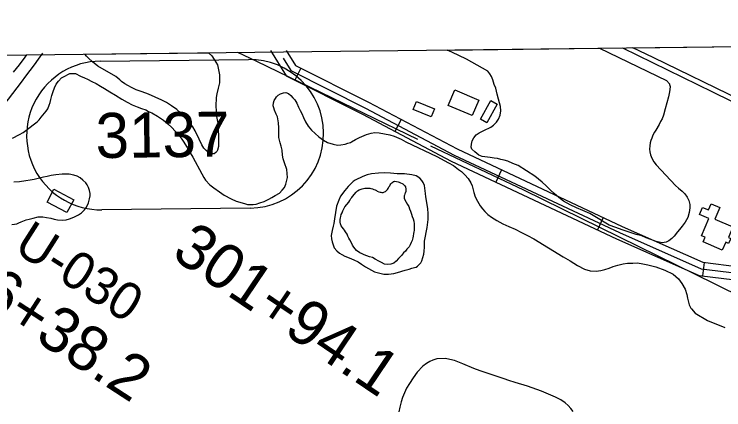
# Model space of a CAD drawing. Extents: x 3683613 to 3738215, y 469626 to 495384.
# Drawn here: x 3711559 to 3713135, y 492712 to 493591 of the extents above; entities that cross this region are included whole.
import ezdxf

# ---------------------------------------------------------------- set-up
doc = ezdxf.new("R2010")
doc.units = 0
for name, color, linetype in [('V-BLDG-OTLN', 7, 'Continuous'), ('V-GRID-FRAM', 7, 'Continuous'), ('V-LEVE-TOET', 7, 'Continuous'), ('V-RIVR-RANG-IDEN', 7, 'Continuous'), ('V-ROAD-CNTR', 7, 'Continuous'), ('V-ROAD-IDEN', 7, 'Continuous'), ('V-SITE-VEGE', 7, 'Continuous'), ('V-SURV-IDEN', 7, 'Continuous'), ('V-TOPO-SHOR', 7, 'Continuous')]:
    doc.layers.add(name, color=color, linetype=linetype)

msp = doc.modelspace()

# ---------------------------------------------------------------- linework, layer by layer
at = {"layer": 'V-BLDG-OTLN'}
for points in [[(3712537.6, 493422.9), (3712590.8, 493400), (3712576, 493365.5), (3712522.8, 493388.3)], [(3712617.4, 493398.8), (3712631.5, 493391.1), (3712608.8, 493349.7), (3712594.8, 493357.4)], [(3712452.9, 493397.1), (3712492.2, 493380.9), (3712484.8, 493362.8), (3712445.5, 493379)], [(3711631.8, 493173.6), (3711647, 493202.1), (3711690.8, 493178.9), (3711675.7, 493150.4)], [(3713132, 493066.9), (3713089.6, 493085.1), (3713094.1, 493095.5), (3713086.1, 493098.9), (3713102.5, 493136.9), (3713081.3, 493146), (3713088.1, 493161.8), (3713101.5, 493156), (3713107.3, 493169.6), (3713126.9, 493161.2), (3713115.8, 493135.6), (3713155.7, 493118.4), (3713145.7, 493095.2), (3713151, 493092.9), (3713146.2, 493081.6), (3713139.6, 493084.4)]]:
    msp.add_lwpolyline(points, close=True, dxfattribs=at)
at = {"layer": 'V-GRID-FRAM'}
msp.add_lwpolyline([(3687651.7, 493221.8), (3719350.3, 493590.7), (3719569.8, 475409.4), (3687855.3, 475040.3), (3687651.7, 493221.8)], dxfattribs=at)
at = {"layer": 'V-LEVE-TOET'}
msp.add_lwpolyline([(3711586.3, 493500.4), (3711582.3, 493495), (3711569.5, 493478.4), (3711556.6, 493461.9)], dxfattribs=at)
at = {"layer": 'V-ROAD-CNTR'}
for p, q in [((3712195.6, 493471), (3712182.1, 493444.2)), ((3712418.4, 493357), (3712404.5, 493330.5)), ((3712641.2, 493245.3), (3712628.5, 493218.1)), ((3712867.6, 493139.2), (3712854.9, 493112.1)), ((3713091.6, 493039.6), (3713087.9, 493009.8))]:
    msp.add_line(p, q, dxfattribs=at)
for points in [[(3712128.4, 493510), (3712162.7, 493454), (3712332.3, 493368.5), (3712529.6, 493264.5), (3712897.1, 493092.3), (3713080.8, 493010.7), (3713160.2, 493000.8), (3713419.6, 492861.8)], [(3712163.3, 493510.4), (3712183.8, 493476.9), (3712346.1, 493395.2), (3712542.9, 493291.4), (3712909.5, 493119.6), (3713088.9, 493039.9), (3713169.4, 493029.9), (3713435.6, 492887.3)], [(3712156.3, 493493.2), (3712173.3, 493465.5), (3712339.2, 493381.8), (3712536.2, 493278), (3712903.3, 493105.9), (3713084.9, 493025.3), (3713164.8, 493015.4), (3713428.6, 492874.1)]]:
    msp.add_lwpolyline(points, dxfattribs=at)
msp.add_spline([(3709928, 490832), (3710006.3, 490977.1), (3710094, 491123.8), (3710229.7, 491316.8), (3710354.8, 491485.2), (3710475.8, 491647.3), (3710595.2, 491807.6), (3710683.6, 491930.9), (3710722.6, 492011.4), (3710762, 492138.5), (3710785.5, 492292.4), (3710846.5, 492480.6), (3710964, 492674.1), (3711073.4, 492842.6), (3711217.6, 493049.4), (3711319.8, 493181.2), (3711461.5, 493308.6), (3711622.2, 493504.1)], degree=3, dxfattribs=at)
at = {"layer": 'V-ROAD-IDEN'}
for p, q in [((3711749.3, 493486.3), (3712079.3, 493490.2)), ((3711749.3, 493486.3), (3712079.3, 493490.2)), ((3711749.3, 493486.3), (3711749.3, 493486.3)), ((3712083.1, 493160.2), (3711753.1, 493156.4)), ((3712083.1, 493160.2), (3711753.1, 493156.4))]:
    msp.add_line(p, q, dxfattribs=at)
for centre, start, end in [((3711751.2, 493321.4), 90.6668, 270.6668), ((3711751.2, 493321.4), 90.6668, 270.6668), ((3712081.2, 493325.2), 270.6668, 90.6668), ((3712081.2, 493325.2), 270.6668, 90.6668)]:
    msp.add_arc(centre, 165, start, end, dxfattribs=at)
at = {"layer": 'V-SITE-VEGE'}
for p, q in [((3712933, 493516), (3713769.5, 493525.8)), ((3712521, 493511.2), (3712859.3, 493515.2)), ((3712531.1, 493506.2), (3712521, 493511.2)), ((3712859.3, 493515.2), (3713008.3, 493443.6)), ((3712978.4, 493494.8), (3712933, 493516)), ((3711716.2, 493501.9), (3711990.4, 493505.1)), ((3711716.5, 493501.3), (3711716.2, 493501.9)), ((3711719.6, 493497.4), (3711716.5, 493501.3)), ((3711723.5, 493493.1), (3711719.6, 493497.4)), ((3711732.4, 493485), (3711723.5, 493493.1)), ((3711990.4, 493505.1), (3711997.7, 493498.1)), ((3711997.7, 493498.1), (3712003.2, 493490.4)), ((3712563.3, 493490.8), (3712531.1, 493506.2)), ((3713185, 493394.1), (3712978.4, 493494.8)), ((3711744.5, 493475), (3711732.4, 493485)), ((3712003.2, 493490.4), (3712010.2, 493478)), ((3712010.2, 493478), (3712012.9, 493467.5)), ((3712611, 493464.2), (3712563.3, 493490.8)), ((3711784.1, 493452.2), (3711744.5, 493475)), ((3712012.9, 493467.5), (3712014.9, 493455.9)), ((3712615.6, 493458.4), (3712611, 493464.2)), ((3711788.7, 493448.8), (3711784.1, 493452.2)), ((3711793, 493445.3), (3711788.7, 493448.8)), ((3711797.4, 493441.5), (3711793, 493445.3)), ((3712014.9, 493447), (3712014.5, 493438)), ((3712014.9, 493455.9), (3712014.9, 493447)), ((3712619.1, 493452.3), (3712615.6, 493458.4)), ((3712621.9, 493444.9), (3712619.1, 493452.3)), ((3711804.3, 493436.3), (3711797.4, 493441.5)), ((3711810.9, 493432.1), (3711804.3, 493436.3)), ((3711819.1, 493428.2), (3711810.9, 493432.1)), ((3712014.5, 493438), (3712012.2, 493426.4)), ((3712625.4, 493434.8), (3712621.9, 493444.9)), ((3712628.5, 493426.3), (3712625.4, 493434.8)), ((3713008.3, 493443.6), (3713014.9, 493435.8)), ((3713014.9, 493435.8), (3713014.9, 493434.3)), ((3713014.9, 493434.3), (3713016.1, 493430.4)), ((3713016.1, 493430.4), (3713015.4, 493423.4)), ((3711830, 493422.8), (3711819.1, 493428.2)), ((3711842.8, 493418.2), (3711830, 493422.8)), ((3711857.1, 493413.2), (3711842.8, 493418.2)), ((3712009.2, 493414), (3712007.6, 493405.4)), ((3712012.2, 493426.4), (3712009.2, 493414)), ((3712631.6, 493413.2), (3712628.5, 493426.3)), ((3713014.6, 493418.4), (3713012.7, 493407.2)), ((3713015.4, 493423.4), (3713014.6, 493418.4)), ((3711886.6, 493399.7), (3711857.1, 493413.2)), ((3711896.7, 493394.3), (3711886.6, 493399.7)), ((3712007.6, 493405.4), (3712006.9, 493386.4)), ((3712635.1, 493402.3), (3712631.6, 493413.2)), ((3712639, 493386.1), (3712635.1, 493402.3)), ((3713012.7, 493407.2), (3713005, 493380.4)), ((3711908.4, 493387), (3711896.7, 493394.3)), ((3711919.7, 493379.2), (3711908.4, 493387)), ((3712006.9, 493386.4), (3712007.7, 493376.3)), ((3712639.8, 493376), (3712639, 493386.1)), ((3711927.8, 493371.5), (3711919.7, 493379.2)), ((3711934.4, 493365.7), (3711927.8, 493371.5)), ((3712007.7, 493376.3), (3712008.5, 493363.9)), ((3712634.5, 493357.8), (3712638.3, 493366.7)), ((3712638.3, 493366.7), (3712639.8, 493376)), ((3713001.6, 493366.5), (3712998.5, 493358.7)), ((3713005, 493380.4), (3713001.6, 493366.5)), ((3711950.4, 493347.5), (3711934.4, 493365.7)), ((3712008.5, 493363.9), (3712010.5, 493352.7)), ((3712010.5, 493352.7), (3712011.7, 493344.9)), ((3712624, 493344.2), (3712630.2, 493350.8)), ((3712630.2, 493350.8), (3712634.5, 493357.8)), ((3712995, 493352.5), (3712991.9, 493345.5)), ((3712998.5, 493358.7), (3712995, 493352.5)), ((3711955.8, 493340.5), (3711950.4, 493347.5)), ((3711960.8, 493332.1), (3711955.8, 493340.5)), ((3712011.7, 493344.9), (3712012.9, 493308.5)), ((3712602, 493332.2), (3712617.9, 493339.6)), ((3712617.9, 493339.6), (3712624, 493344.2)), ((3712991.9, 493345.5), (3712984.2, 493333.5)), ((3711969.9, 493313), (3711960.8, 493332.1)), ((3712579.6, 493316.2), (3712585.4, 493322.8)), ((3712585.4, 493322.8), (3712591.6, 493327.1)), ((3712591.6, 493327.1), (3712602, 493332.2)), ((3712977.7, 493321.9), (3712975.4, 493315.3)), ((3712981.5, 493328.5), (3712977.7, 493321.9)), ((3712984.2, 493333.5), (3712981.5, 493328.5)), ((3711975.3, 493300.4), (3711969.9, 493313)), ((3712012.9, 493308.5), (3712012.6, 493297.2)), ((3712574.6, 493302.3), (3712576.1, 493309.2)), ((3712576.1, 493309.2), (3712579.6, 493316.2)), ((3712971.5, 493305.2), (3712970.8, 493298.2)), ((3712973.4, 493310.6), (3712971.5, 493305.2)), ((3712975.4, 493315.3), (3712973.4, 493310.6)), ((3711980.3, 493293), (3711975.3, 493300.4)), ((3711985.4, 493287.9), (3711980.3, 493293)), ((3711989.7, 493284.4), (3711985.4, 493287.9)), ((3712010.7, 493289.1), (3712009.1, 493286)), ((3712012.6, 493297.2), (3712010.7, 493289.1)), ((3712574.2, 493295.7), (3712574.6, 493302.3)), ((3712575.8, 493291), (3712574.2, 493295.7)), ((3712582, 493284.9), (3712575.8, 493291)), ((3712970.8, 493298.2), (3712970.4, 493291.3)), ((3712970.4, 493291.3), (3712971.2, 493285.1)), ((3711994.8, 493281.7), (3711989.7, 493284.4)), ((3712001.7, 493281), (3711994.8, 493281.7)), ((3712003.3, 493280.9), (3712001.7, 493281)), ((3712006.8, 493283.3), (3712003.3, 493280.9)), ((3712009.1, 493286), (3712006.8, 493283.3)), ((3712590.9, 493277.5), (3712582, 493284.9)), ((3712598.3, 493274.5), (3712590.9, 493277.5)), ((3712616.5, 493272.6), (3712598.3, 493274.5)), ((3712625, 493271), (3712616.5, 493272.6)), ((3712971.2, 493285.1), (3712972.7, 493278.1)), ((3712972.7, 493278.1), (3712975.5, 493271.2)), ((3712632.4, 493270.3), (3712625, 493271)), ((3712640.1, 493268.4), (3712632.4, 493270.3)), ((3712647.5, 493266.8), (3712640.1, 493268.4)), ((3712655.2, 493264.5), (3712647.5, 493266.8)), ((3712666.5, 493259.5), (3712655.2, 493264.5)), ((3712678.1, 493254.5), (3712666.5, 493259.5)), ((3712975.5, 493271.2), (3712980.1, 493262.6)), ((3712980.1, 493262.6), (3712985.2, 493256.1)), ((3712985.2, 493256.1), (3713028.3, 493210.1)), ((3712715.3, 493231), (3712678.1, 493254.5)), ((3712732, 493217.9), (3712715.3, 493231)), ((3712740.9, 493209.8), (3712732, 493217.9)), ((3712749.9, 493200.9), (3712740.9, 493209.8)), ((3713028.3, 493210.1), (3713034.9, 493204.7)), ((3712758.8, 493192.8), (3712749.9, 493200.9)), ((3712768.9, 493183.9), (3712758.8, 493192.8)), ((3713034.9, 493204.7), (3713043, 493197.7)), ((3713043, 493197.7), (3713048.9, 493192)), ((3712779.4, 493175.8), (3712768.9, 493183.9)), ((3713048.9, 493192), (3713053.9, 493184.6)), ((3713053.9, 493184.6), (3713057.8, 493177.3)), ((3713057.8, 493177.3), (3713060.2, 493168)), ((3712793.7, 493167.3), (3712779.4, 493175.8)), ((3712808.1, 493160.4), (3712793.7, 493167.3)), ((3713060.2, 493168), (3713060.2, 493160.6)), ((3712822.4, 493154.6), (3712808.1, 493160.4)), ((3712837.5, 493148), (3712822.4, 493154.6)), ((3712852.3, 493139.2), (3712837.5, 493148)), ((3713058.3, 493150.2), (3713055.2, 493139.3)), ((3713060.2, 493160.6), (3713058.3, 493150.2)), ((3712880.6, 493122.6), (3712852.3, 493139.2)), ((3713055.2, 493139.3), (3713049.8, 493128.8)), ((3712895.7, 493116.8), (3712880.6, 493122.6)), ((3712909.7, 493111.8), (3712895.7, 493116.8)), ((3713042.8, 493119.9), (3713036.7, 493112.5)), ((3713049.8, 493128.8), (3713042.8, 493119.9)), ((3712923.2, 493107.2), (3712909.7, 493111.8)), ((3712941, 493101.8), (3712923.2, 493107.2)), ((3712953.1, 493098.4), (3712941, 493101.8)), ((3712963.1, 493094.5), (3712953.1, 493098.4)), ((3713025.1, 493098.2), (3713019.7, 493092.4)), ((3713032.8, 493107.5), (3713025.1, 493098.2)), ((3713036.7, 493112.5), (3713032.8, 493107.5)), ((3712973.2, 493090.3), (3712963.1, 493094.5)), ((3712984.8, 493085.7), (3712973.2, 493090.3)), ((3712998.4, 493083), (3712984.8, 493085.7)), ((3713007.7, 493084.6), (3712998.4, 493083)), ((3713013.5, 493087.3), (3713007.7, 493084.6)), ((3713019.7, 493092.4), (3713013.5, 493087.3))]:
    msp.add_line(p, q, dxfattribs=at)
for points in [[(3711652.2, 493435.5), (3711657.3, 493442.1), (3711663.9, 493449.2), (3711668.2, 493451.5), (3711682.1, 493458.9), (3711694.6, 493459), (3711706.3, 493452.8), (3711714.8, 493449.3), (3711721.5, 493446.2), (3711730.8, 493441.5), (3711740.6, 493436.5), (3711750.3, 493431.1), (3711759.6, 493426.1), (3711771.3, 493418.7), (3711783.8, 493410.6), (3711797.8, 493402.4), (3711809.5, 493395.4)], [(3711554.9, 493315.8), (3711570.4, 493323.3), (3711578.2, 493327.9), (3711594.1, 493339.7), (3711601.1, 493345.1), (3711609.3, 493351.8), (3711613.9, 493356.4), (3711618.6, 493361.9), (3711629.4, 493375.1), (3711633.3, 493380.6), (3711636.4, 493388.8), (3711638.3, 493395), (3711639.9, 493401.6), (3711642.2, 493410.2), (3711644.9, 493418.8), (3711648.4, 493427.3), (3711652.2, 493435.5)], [(3711809.5, 493395.4), (3711820.8, 493389.6), (3711831.7, 493385), (3711841.5, 493381.5), (3711850.8, 493378), (3711856.7, 493374.9), (3711864.4, 493371.9), (3711876.9, 493364.5), (3711890.2, 493355.6), (3711900.3, 493347), (3711908.9, 493339.3), (3711916.3, 493331.1), (3711925.7, 493320.3), (3711934.2, 493309), (3711943.2, 493294.6), (3711949.9, 493283), (3711955.3, 493273.3), (3711975.7, 493236.4), (3711980, 493228.2), (3711983.9, 493222.4), (3711993.6, 493211.9), (3712002.2, 493204.9), (3712014.7, 493196), (3712025.2, 493189), (3712040.4, 493180.9), (3712051.7, 493175.5), (3712070.4, 493170.1), (3712077.4, 493168.5), (3712089.5, 493167.8), (3712096.5, 493169), (3712104.2, 493171.7), (3712113.9, 493174.8), (3712124.8, 493179.9), (3712131.4, 493183.8), (3712138.8, 493187.8), (3712148.1, 493193.2), (3712154.3, 493199.9), (3712159.4, 493205.7), (3712162.5, 493213.1), (3712164.8, 493222.4), (3712165.9, 493228.3), (3712164.3, 493246.2), (3712158.9, 493260.6), (3712156.5, 493269.5), (3712154.9, 493277.7), (3712153.7, 493288.9), (3712151.8, 493297.5), (3712149.4, 493305.3), (3712147, 493317.3), (3712147, 493338.7), (3712145.8, 493349.2), (3712143.4, 493362.5), (3712140.6, 493368.5), (3712136.7, 493377.8), (3712135.5, 493382.9), (3712133.9, 493387.1), (3712134.7, 493394.1), (3712136.2, 493398.8), (3712138.9, 493403.5), (3712141.6, 493406.9), (3712145.5, 493410.8), (3712150.2, 493413.6), (3712156.7, 493415.9), (3712162.2, 493416.7), (3712168, 493414.4), (3712173, 493410.5), (3712178.1, 493405.1), (3712182, 493400.5), (3712186.3, 493393.5), (3712190.6, 493384.2), (3712194.1, 493377.2), (3712198, 493370.2), (3712201.5, 493361.3), (3712206.2, 493351.6), (3712212, 493342.4), (3712219.4, 493333.5), (3712227.2, 493326.1), (3712235.7, 493318.4), (3712245.8, 493311), (3712254.8, 493306), (3712267.6, 493301.8), (3712277.3, 493300.2), (3712284.7, 493300.6), (3712294, 493302.2), (3712300.2, 493304.2), (3712305.6, 493306.1), (3712307.9, 493307.3), (3712317.2, 493312.4), (3712326.1, 493316.7), (3712341.2, 493323.3), (3712351.7, 493326.8), (3712360.2, 493328.4), (3712369.9, 493327.6), (3712381.2, 493325.3), (3712393.2, 493323), (3712403.3, 493320), (3712418.8, 493313.4), (3712428.9, 493307.6), (3712497.7, 493274.4), (3712523.3, 493260.5), (3712534.6, 493255.1)], [(3712534.6, 493255.1), (3712545.8, 493246.2), (3712552.4, 493241.2), (3712559.8, 493234.2), (3712567.2, 493225.7), (3712573.5, 493216), (3712576.2, 493209.8), (3712580.1, 493194.7), (3712583.2, 493185.4), (3712587.9, 493175.7), (3712594.1, 493165.3), (3712599.2, 493158.7), (3712604.6, 493152.5), (3712610.9, 493146.3), (3712619.4, 493139.8), (3712630.7, 493132.4), (3712644.7, 493125.5), (3712657.9, 493119.3), (3712671.8, 493113.1), (3712685.8, 493105.8), (3712699, 493099.2), (3712713.4, 493091.9), (3712778.3, 493052.1), (3712793.8, 493042.8), (3712810.1, 493032.8), (3712826.1, 493024.3), (3712838.1, 493021.2), (3712852.1, 493020.1), (3712862.5, 493021.3), (3712870.7, 493023.6), (3712880.4, 493026.8), (3712889.7, 493030.7), (3712900.1, 493033.8), (3712911.8, 493036.5), (3712921.1, 493037.7), (3712933.1, 493038.1), (3712943.2, 493038.9), (3712952.1, 493037.4), (3712966.4, 493034.4), (3712984.3, 493029.4), (3713004.1, 493022.4), (3713023.1, 493013.2), (3713034.4, 493003.1), (3713042.2, 492993), (3713049.2, 492979.9), (3713053.1, 492968.6), (3713054.8, 492960.3), (3713058.3, 492945.6), (3713061.8, 492938.3), (3713063.4, 492936.3), (3713071.9, 492927.1), (3713099.5, 492910.9), (3713137.4, 492894.7)], [(3711553.4, 493124), (3711559.3, 493124.4), (3711564.3, 493125.6), (3711569, 493127.2), (3711574.4, 493129.9), (3711584.9, 493133.8), (3711591.9, 493135.8), (3711600.9, 493138.1), (3711612.1, 493140.5), (3711622.3, 493140.5), (3711630.4, 493139.4), (3711639.8, 493137.8), (3711647.2, 493135.5), (3711654.6, 493134.4), (3711665.9, 493133.2), (3711674, 493134), (3711681.8, 493136), (3711691.1, 493139.9), (3711701.2, 493145.4), (3711707.8, 493149.3), (3711714.8, 493156.3), (3711719.1, 493162.6), (3711723.7, 493171.5), (3711726, 493180.5), (3711727.2, 493187.5), (3711727.2, 493192.9), (3711725.6, 493199.5), (3711723.6, 493205.8), (3711720.9, 493212), (3711717.8, 493216.2), (3711711.5, 493222.5), (3711705.3, 493227.5), (3711698.3, 493231), (3711691.3, 493233.3), (3711680.8, 493235.6), (3711665.2, 493235.6), (3711651.2, 493234), (3711640.7, 493232.4), (3711631.8, 493230), (3711623.6, 493228.5), (3711603, 493223.7), (3711594.4, 493222.2), (3711584.7, 493220.6), (3711570.7, 493218.6), (3711557.5, 493217.4)], [(3712800.8, 492708.7), (3712795.8, 492715.2), (3712789.9, 492721.8), (3712782.9, 492728), (3712773.6, 492734.2), (3712761.2, 492740.4), (3712746, 492746.9), (3712730.1, 492753.5), (3712699.4, 492764.6), (3712671.9, 492773.1), (3712657.5, 492777.3), (3712647, 492781.2), (3712631.5, 492786.2), (3712618.7, 492790.8), (3712607.4, 492794.7), (3712593.8, 492798.5), (3712579.8, 492803.9), (3712555.8, 492814.7), (3712537.1, 492821.6), (3712526.3, 492824.3), (3712516.9, 492825.9), (3712497.5, 492825.4), (3712489, 492822.3), (3712482, 492819.6), (3712474.7, 492815.3), (3712466.9, 492809.1), (3712453.8, 492795.8), (3712444.9, 492783.4), (3712436.8, 492771), (3712430.6, 492760.5), (3712425.6, 492750), (3712421.3, 492739.9), (3712418.3, 492730.2), (3712415.2, 492718.5), (3712413.3, 492708.1)]]:
    msp.add_lwpolyline(points, dxfattribs=at)
msp.add_lwpolyline([(3712270.1, 493136.2), (3712268.6, 493125.8), (3712267.5, 493119.9), (3712264.8, 493110.2), (3712262.9, 493099), (3712263.6, 493092), (3712265.2, 493085), (3712267.9, 493076.5), (3712269.9, 493072.2), (3712275.7, 493065.3), (3712281.6, 493059.9), (3712287, 493057.2), (3712293.6, 493053.7), (3712303.3, 493049.8), (3712313.4, 493045.6), (3712322.7, 493040.6), (3712330.1, 493035.5), (3712339.4, 493029.8), (3712359.6, 493018.9), (3712379.8, 493013.2), (3712390.3, 493013.6), (3712401.9, 493015.2), (3712410.4, 493017.5), (3712427.5, 493022.6), (3712436.4, 493024.6), (3712442.2, 493026.5), (3712448.4, 493028.1), (3712451.5, 493029.3), (3712454.6, 493031.2), (3712457.3, 493033.5), (3712458.9, 493035.5), (3712462, 493038.6), (3712464.3, 493043.3), (3712467, 493050.6), (3712468.9, 493057.6), (3712469.7, 493064.2), (3712470, 493073.1), (3712470.4, 493087.1), (3712476.1, 493117.4), (3712478.8, 493134.8), (3712478.4, 493147.6), (3712477.6, 493159.6), (3712473.6, 493184.9), (3712472.8, 493192.6), (3712470.1, 493210.4), (3712467.3, 493217), (3712464.6, 493221.7), (3712460.3, 493226.7), (3712451.8, 493231.7), (3712442.5, 493234.4), (3712426.2, 493235.9), (3712409.5, 493236.3), (3712394.8, 493237.4), (3712382.3, 493238.5), (3712368.4, 493238.1), (3712352.9, 493236.5), (3712343.2, 493234.2), (3712333.1, 493230.6), (3712316.1, 493222.5), (3712311.8, 493219), (3712304.8, 493212.7), (3712301, 493208.5), (3712293.2, 493199.5), (3712284, 493186.7), (3712279.7, 493177.8), (3712275.1, 493164.2)], close=True, dxfattribs=at)
at = {"layer": 'V-TOPO-SHOR'}
for points in [[(3712910, 493515.8), (3713110, 493418), (3713584.6, 493185.9)], [(3712455.7, 493312.4), (3712097.8, 493485.6), (3712055.3, 493505.8)], [(3713382.1, 492859.7), (3713378.5, 492861.4), (3713116.2, 492991.4), (3712691.1, 493199.9), (3712484.7, 493297.8)], [(3712310.2, 493185.8), (3712318.2, 493195.7), (3712321.6, 493198.5), (3712325.2, 493200.6), (3712331.9, 493203.2), (3712334.7, 493204), (3712338.1, 493204.5), (3712341.4, 493204.5), (3712346.4, 493204.6), (3712349.2, 493204.3), (3712351.3, 493203.8), (3712354.6, 493202.8), (3712357.5, 493201.7), (3712360.6, 493200.5), (3712363.4, 493199.2), (3712365.5, 493198.1), (3712368.9, 493196.3), (3712371.5, 493195.6), (3712373.3, 493195.3), (3712375.3, 493195.1), (3712378.7, 493195.1), (3712381.3, 493196.1), (3712383.6, 493197.4), (3712384.9, 493198.7), (3712386.5, 493200.3), (3712388, 493201.6), (3712389.5, 493203.9), (3712391.4, 493207.3), (3712393.2, 493209.8), (3712394.2, 493211.9), (3712395.8, 493214.3), (3712397.5, 493216.1), (3712399.6, 493217.9), (3712400.9, 493218.9), (3712403, 493219.4), (3712404.2, 493219.7), (3712408.1, 493219.2), (3712411.5, 493218.4), (3712414.3, 493217.4), (3712416.7, 493216.3), (3712420.6, 493214.8), (3712422.4, 493213.8), (3712423.7, 493212.5), (3712425.2, 493211.2), (3712426.2, 493210.2), (3712426.8, 493209.6), (3712428.1, 493207.6), (3712429.1, 493201.9), (3712428.6, 493197), (3712427.6, 493193.6), (3712426.8, 493191.6), (3712425.8, 493189.2), (3712425.3, 493187.4), (3712425.3, 493185.1), (3712425.5, 493182), (3712426.6, 493178.4), (3712429.7, 493173.5), (3712432.8, 493168.1), (3712435.2, 493163.4), (3712436.7, 493158.8), (3712439.1, 493153.1), (3712441.2, 493146.9), (3712443.2, 493141.2), (3712444.8, 493136.3), (3712446.4, 493130.8), (3712447.4, 493125.4), (3712447.4, 493115.1), (3712447.2, 493110.7), (3712446.7, 493107.6), (3712446.2, 493103.7), (3712445.4, 493098), (3712444.4, 493094.1), (3712442.6, 493088.2), (3712440.8, 493083.8), (3712438.7, 493078.9), (3712435.9, 493074.4), (3712431.3, 493068.7), (3712427.9, 493064.9), (3712424, 493061), (3712418.9, 493055.3), (3712412.7, 493048), (3712407.5, 493042.3), (3712402.4, 493038.2), (3712395.7, 493035.8), (3712387.4, 493034.8), (3712381.4, 493036), (3712374.5, 493039.6), (3712368.8, 493042.5), (3712361, 493046.8), (3712354.5, 493050.2), (3712348.3, 493052), (3712342.1, 493054.3), (3712335.9, 493056.6), (3712331.7, 493058.4), (3712326.8, 493060.7), (3712319.6, 493066.4), (3712316.2, 493069.5), (3712313.4, 493073.2), (3712310.2, 493077.7), (3712307.1, 493084.5), (3712304.2, 493089.9)], [(3712304.2, 493089.9), (3712302.2, 493093.2), (3712299.8, 493098.2), (3712298.3, 493102), (3712295.1, 493107.5), (3712292.4, 493111.1), (3712290, 493114.4), (3712287.4, 493118), (3712285.5, 493120.9), (3712284, 493125), (3712282.9, 493128.9), (3712282.7, 493134.8), (3712283.4, 493138.7), (3712284.2, 493141.8), (3712285.5, 493145.7), (3712287.3, 493149.3), (3712289.1, 493154), (3712291.1, 493158.4), (3712293.6, 493162.7), (3712298.1, 493168.2), (3712302, 493173.5), (3712304.4, 493177.4), (3712306.9, 493181.5), (3712308.6, 493184), (3712310.2, 493185.8)]]:
    msp.add_lwpolyline(points, dxfattribs=at)

# ---------------------------------------------------------------- texts
at = {"layer": 'V-RIVR-RANG-IDEN'}
msp.add_text('U-030', height=83, rotation=327.5203, dxfattribs=at).set_placement((3711554.3, 493065.7))
at = {"layer": 'V-ROAD-IDEN'}
msp.add_text('3137', height=100, rotation=0.6668, dxfattribs=at).set_placement((3711740, 493271.2))
at = {"layer": 'V-SURV-IDEN'}
for s, rotation, p in [('301+94.1', 325.9755, (3711904.9, 493052.1)), ('306+38.2', 327.0158, (3711349.1, 493032.1))]:
    msp.add_text(s, height=100, rotation=rotation, dxfattribs=at).set_placement(p)

doc.saveas('drawing.dxf')
